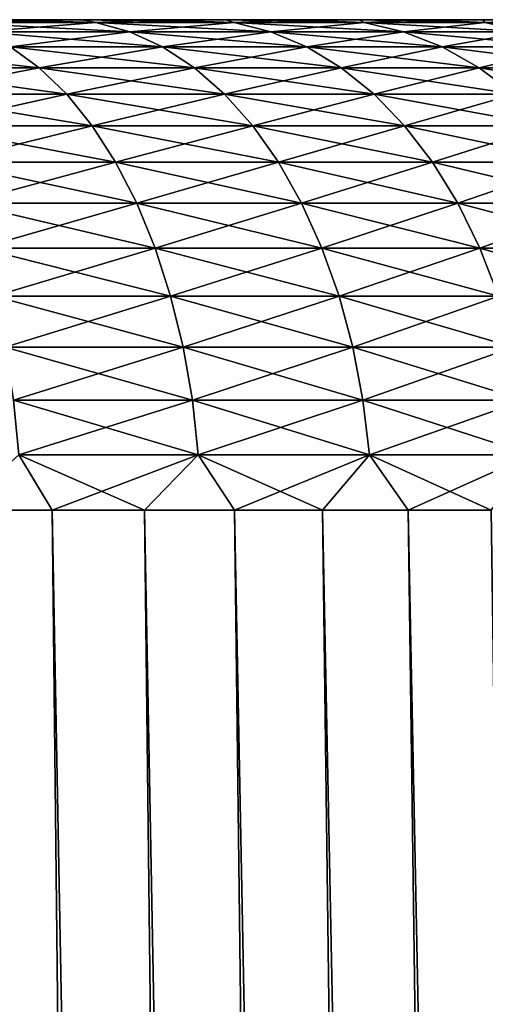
# Model space of a CAD drawing. Header units: millimetres. Extents: x -298 to 740, y 1361 to 2368.
# Tile 438 of 656: x -171.96 to -171.036, y 1451.145 to 1453.1. Entities that reach past the tile are written whole.
import ezdxf

# ---------------------------------------------------------------- set-up
doc = ezdxf.new("R2010")
doc.units = ezdxf.units.MM
doc.header["$LTSCALE"] = 33.374815
for name, color, linetype in [('166', 7, 'CONTINUOUS'), ('174', 7, 'CONTINUOUS'), ('175', 7, 'CONTINUOUS'), ('176', 7, 'CONTINUOUS'), ('177', 7, 'CONTINUOUS')]:
    doc.layers.add(name, color=color, linetype=linetype)

msp = doc.modelspace()

# ---------------------------------------------------------------- linework, layer by layer
at = {"layer": '166', "color": 7, "linetype": 'CONTINUOUS'}
for points in [[(-171.836, 1453.1, -3.9293), (-171.9851, 1453.1, -4.0437), (-173.3398, 1453.1, -3.9346), (-171.836, 1453.1, -3.9293)], [(-173.0361, 1453.1, -3.7946), (-171.836, 1453.1, -3.9293), (-173.3398, 1453.1, -3.9346), (-173.0361, 1453.1, -3.7946)], [(-171.836, 1453.1, 3.9293), (-171.6913, 1453.1, 3.8094), (-173.3398, 1453.1, 3.9346), (-171.836, 1453.1, 3.9293)], [(-173.3398, 1453.1, 3.9346), (-171.6913, 1453.1, 3.8094), (-173.0361, 1453.1, 3.7946), (-173.3398, 1453.1, 3.9346)], [(-171.9851, 1453.1, 4.0437), (-171.836, 1453.1, 3.9293), (-173.3398, 1453.1, 3.9346), (-171.9851, 1453.1, 4.0437)], [(-171.6913, 1453.1, -3.8094), (-171.836, 1453.1, -3.9293), (-173.0361, 1453.1, -3.7946), (-171.6913, 1453.1, -3.8094)], [(-171.5511, 1453.1, -3.6842), (-171.6913, 1453.1, -3.8094), (-173.0361, 1453.1, -3.7946), (-171.5511, 1453.1, -3.6842)], [(-172.7443, 1453.1, -3.6312), (-171.5511, 1453.1, -3.6842), (-173.0361, 1453.1, -3.7946), (-172.7443, 1453.1, -3.6312)], [(-171.6913, 1453.1, 3.8094), (-171.5511, 1453.1, 3.6842), (-173.0361, 1453.1, 3.7946), (-171.6913, 1453.1, 3.8094)], [(-173.0361, 1453.1, 3.7946), (-171.5511, 1453.1, 3.6842), (-172.7443, 1453.1, 3.6312), (-173.0361, 1453.1, 3.7946)], [(-171.4157, 1453.1, -3.5538), (-171.5511, 1453.1, -3.6842), (-172.7443, 1453.1, -3.6312), (-171.4157, 1453.1, -3.5538)], [(-172.4663, 1453.1, -3.4454), (-171.4157, 1453.1, -3.5538), (-172.7443, 1453.1, -3.6312), (-172.4663, 1453.1, -3.4454)], [(-171.5511, 1453.1, 3.6842), (-171.4157, 1453.1, 3.5538), (-172.7443, 1453.1, 3.6312), (-171.5511, 1453.1, 3.6842)], [(-172.7443, 1453.1, 3.6312), (-171.4157, 1453.1, 3.5538), (-172.4663, 1453.1, 3.4454), (-172.7443, 1453.1, 3.6312)], [(-171.2854, 1453.1, -3.4184), (-171.4157, 1453.1, -3.5538), (-172.4663, 1453.1, -3.4454), (-171.2854, 1453.1, -3.4184)], [(-172.2037, 1453.1, -3.2384), (-171.2854, 1453.1, -3.4184), (-172.4663, 1453.1, -3.4454), (-172.2037, 1453.1, -3.2384)], [(-171.2854, 1453.1, 3.4184), (-171.1601, 1453.1, 3.2783), (-172.4663, 1453.1, 3.4454), (-171.2854, 1453.1, 3.4184)], [(-172.4663, 1453.1, 3.4454), (-171.1601, 1453.1, 3.2783), (-172.2037, 1453.1, 3.2384), (-172.4663, 1453.1, 3.4454)], [(-171.4157, 1453.1, 3.5538), (-171.2854, 1453.1, 3.4184), (-172.4663, 1453.1, 3.4454), (-171.4157, 1453.1, 3.5538)], [(-171.1601, 1453.1, -3.2783), (-171.2854, 1453.1, -3.4184), (-172.2037, 1453.1, -3.2384), (-171.1601, 1453.1, -3.2783)], [(-171.0402, 1453.1, -3.1335), (-171.1601, 1453.1, -3.2783), (-172.2037, 1453.1, -3.2384), (-171.0402, 1453.1, -3.1335)], [(-171.9581, 1453.1, -3.0114), (-171.0402, 1453.1, -3.1335), (-172.2037, 1453.1, -3.2384), (-171.9581, 1453.1, -3.0114)], [(-171.1601, 1453.1, 3.2783), (-171.0402, 1453.1, 3.1335), (-172.2037, 1453.1, 3.2384), (-171.1601, 1453.1, 3.2783)], [(-172.2037, 1453.1, 3.2384), (-171.0402, 1453.1, 3.1335), (-171.9581, 1453.1, 3.0114), (-172.2037, 1453.1, 3.2384)], [(-170.9258, 1453.1, -2.9844), (-171.0402, 1453.1, -3.1335), (-171.9581, 1453.1, -3.0114), (-170.9258, 1453.1, -2.9844)], [(-171.7311, 1453.1, -2.7658), (-170.9258, 1453.1, -2.9844), (-171.9581, 1453.1, -3.0114), (-171.7311, 1453.1, -2.7658)], [(-170.9258, 1453.1, 2.9844), (-170.817, 1453.1, 2.8311), (-171.9581, 1453.1, 3.0114), (-170.9258, 1453.1, 2.9844)], [(-171.9581, 1453.1, 3.0114), (-170.817, 1453.1, 2.8311), (-171.7311, 1453.1, 2.7658), (-171.9581, 1453.1, 3.0114)], [(-171.0402, 1453.1, 3.1335), (-170.9258, 1453.1, 2.9844), (-171.9581, 1453.1, 3.0114), (-171.0402, 1453.1, 3.1335)], [(-170.817, 1453.1, -2.8311), (-170.9258, 1453.1, -2.9844), (-171.7311, 1453.1, -2.7658), (-170.817, 1453.1, -2.8311)], [(-170.7141, 1453.1, -2.6739), (-170.817, 1453.1, -2.8311), (-171.7311, 1453.1, -2.7658), (-170.7141, 1453.1, -2.6739)], [(-171.5241, 1453.1, -2.5032), (-170.7141, 1453.1, -2.6739), (-171.7311, 1453.1, -2.7658), (-171.5241, 1453.1, -2.5032)], [(-170.7141, 1453.1, 2.6739), (-170.6171, 1453.1, 2.5128), (-171.7311, 1453.1, 2.7658), (-170.7141, 1453.1, 2.6739)], [(-171.7311, 1453.1, 2.7658), (-170.6171, 1453.1, 2.5128), (-171.5241, 1453.1, 2.5032), (-171.7311, 1453.1, 2.7658)], [(-170.817, 1453.1, 2.8311), (-170.7141, 1453.1, 2.6739), (-171.7311, 1453.1, 2.7658), (-170.817, 1453.1, 2.8311)], [(-170.6171, 1453.1, -2.5128), (-170.7141, 1453.1, -2.6739), (-171.5241, 1453.1, -2.5032), (-170.6171, 1453.1, -2.5128)], [(-170.5261, 1453.1, -2.3483), (-170.6171, 1453.1, -2.5128), (-171.5241, 1453.1, -2.5032), (-170.5261, 1453.1, -2.3483)], [(-171.3383, 1453.1, -2.2251), (-170.5261, 1453.1, -2.3483), (-171.5241, 1453.1, -2.5032), (-171.3383, 1453.1, -2.2251)], [(-170.6171, 1453.1, 2.5128), (-170.5261, 1453.1, 2.3483), (-171.5241, 1453.1, 2.5032), (-170.6171, 1453.1, 2.5128)], [(-171.5241, 1453.1, 2.5032), (-170.5261, 1453.1, 2.3483), (-171.3383, 1453.1, 2.2251), (-171.5241, 1453.1, 2.5032)], [(-170.4414, 1453.1, -2.1806), (-170.5261, 1453.1, -2.3483), (-171.3383, 1453.1, -2.2251), (-170.4414, 1453.1, -2.1806)], [(-171.1749, 1453.1, -1.9334), (-170.4414, 1453.1, -2.1806), (-171.3383, 1453.1, -2.2251), (-171.1749, 1453.1, -1.9334)], [(-170.4414, 1453.1, 2.1806), (-170.3631, 1453.1, 2.0097), (-171.3383, 1453.1, 2.2251), (-170.4414, 1453.1, 2.1806)], [(-171.3383, 1453.1, 2.2251), (-170.3631, 1453.1, 2.0097), (-171.1749, 1453.1, 1.9334), (-171.3383, 1453.1, 2.2251)], [(-170.5261, 1453.1, 2.3483), (-170.4414, 1453.1, 2.1806), (-171.3383, 1453.1, 2.2251), (-170.5261, 1453.1, 2.3483)], [(-170.3631, 1453.1, -2.0097), (-170.4414, 1453.1, -2.1806), (-171.1749, 1453.1, -1.9334), (-170.3631, 1453.1, -2.0097)], [(-170.2911, 1453.1, -1.8361), (-170.3631, 1453.1, -2.0097), (-171.1749, 1453.1, -1.9334), (-170.2911, 1453.1, -1.8361)], [(-171.0349, 1453.1, -1.6297), (-170.2911, 1453.1, -1.8361), (-171.1749, 1453.1, -1.9334), (-171.0349, 1453.1, -1.6297)], [(-170.2911, 1453.1, 1.8361), (-170.2258, 1453.1, 1.6598), (-171.1749, 1453.1, 1.9334), (-170.2911, 1453.1, 1.8361)], [(-171.1749, 1453.1, 1.9334), (-170.2258, 1453.1, 1.6598), (-171.0349, 1453.1, 1.6297), (-171.1749, 1453.1, 1.9334)], [(-170.3631, 1453.1, 2.0097), (-170.2911, 1453.1, 1.8361), (-171.1749, 1453.1, 1.9334), (-170.3631, 1453.1, 2.0097)]]:
    msp.add_3dface(points, dxfattribs=at)
at = {"layer": '174', "color": 7, "linetype": 'CONTINUOUS'}
for points in [[(-172.2725, 1452.1262, -5.3882), (-172.0819, 1452.1262, -5.2885), (-171.8152, 1425.6411, -5.9326), (-172.2725, 1452.1262, -5.3882)], [(-172.0242, 1425.6411, -6.039), (-172.2725, 1452.1262, -5.3882), (-171.8152, 1425.6411, -5.9326), (-172.0242, 1425.6411, -6.039)], [(-172.0819, 1452.1262, -5.2885), (-171.895, 1452.1262, -5.182), (-171.6101, 1425.6411, -5.8189), (-172.0819, 1452.1262, -5.2885)], [(-171.8152, 1425.6411, -5.9326), (-172.0819, 1452.1262, -5.2885), (-171.6101, 1425.6411, -5.8189), (-171.8152, 1425.6411, -5.9326)], [(-171.895, 1452.1262, -5.182), (-171.712, 1452.1262, -5.069), (-171.4091, 1425.6411, -5.6981), (-171.895, 1452.1262, -5.182)], [(-171.6101, 1425.6411, -5.8189), (-171.895, 1452.1262, -5.182), (-171.4091, 1425.6411, -5.6981), (-171.6101, 1425.6411, -5.8189)], [(-171.712, 1452.1262, -5.069), (-171.5331, 1452.1262, -4.9495), (-171.2124, 1425.6411, -5.5703), (-171.712, 1452.1262, -5.069)], [(-171.4091, 1425.6411, -5.6981), (-171.712, 1452.1262, -5.069), (-171.2124, 1425.6411, -5.5703), (-171.4091, 1425.6411, -5.6981)], [(-171.5331, 1452.1262, -4.9495), (-171.3587, 1452.1262, -4.8237), (-171.0203, 1425.6411, -5.4358), (-171.5331, 1452.1262, -4.9495)], [(-171.2124, 1425.6411, -5.5703), (-171.5331, 1452.1262, -4.9495), (-171.0203, 1425.6411, -5.4358), (-171.2124, 1425.6411, -5.5703)], [(-171.3587, 1452.1262, -4.8237), (-171.1888, 1452.1262, -4.6917), (-170.833, 1425.6411, -5.2947), (-171.3587, 1452.1262, -4.8237)], [(-171.0203, 1425.6411, -5.4358), (-171.3587, 1452.1262, -4.8237), (-170.833, 1425.6411, -5.2947), (-171.0203, 1425.6411, -5.4358)], [(-171.1888, 1452.1262, -4.6917), (-171.0237, 1452.1262, -4.5538), (-170.6507, 1425.6411, -5.1471), (-171.1888, 1452.1262, -4.6917)], [(-170.833, 1425.6411, -5.2947), (-171.1888, 1452.1262, -4.6917), (-170.6507, 1425.6411, -5.1471), (-170.833, 1425.6411, -5.2947)]]:
    msp.add_3dface(points, dxfattribs=at)
at = {"layer": '175', "color": 7, "linetype": 'CONTINUOUS'}
for points in [[(-172.0819, 1452.1262, 5.2885), (-172.2725, 1452.1262, 5.3882), (-171.8152, 1425.6411, 5.9326), (-172.0819, 1452.1262, 5.2885)], [(-171.8152, 1425.6411, 5.9326), (-172.2725, 1452.1262, 5.3882), (-172.0242, 1425.6411, 6.039), (-171.8152, 1425.6411, 5.9326)], [(-171.895, 1452.1262, 5.182), (-172.0819, 1452.1262, 5.2885), (-171.6101, 1425.6411, 5.8189), (-171.895, 1452.1262, 5.182)], [(-171.6101, 1425.6411, 5.8189), (-172.0819, 1452.1262, 5.2885), (-171.8152, 1425.6411, 5.9326), (-171.6101, 1425.6411, 5.8189)], [(-171.712, 1452.1262, 5.069), (-171.895, 1452.1262, 5.182), (-171.4091, 1425.6411, 5.6981), (-171.712, 1452.1262, 5.069)], [(-171.4091, 1425.6411, 5.6981), (-171.895, 1452.1262, 5.182), (-171.6101, 1425.6411, 5.8189), (-171.4091, 1425.6411, 5.6981)], [(-171.5331, 1452.1262, 4.9495), (-171.712, 1452.1262, 5.069), (-171.2124, 1425.6411, 5.5703), (-171.5331, 1452.1262, 4.9495)], [(-171.2124, 1425.6411, 5.5703), (-171.712, 1452.1262, 5.069), (-171.4091, 1425.6411, 5.6981), (-171.2124, 1425.6411, 5.5703)], [(-171.3587, 1452.1262, 4.8237), (-171.5331, 1452.1262, 4.9495), (-171.0203, 1425.6411, 5.4358), (-171.3587, 1452.1262, 4.8237)], [(-171.0203, 1425.6411, 5.4358), (-171.5331, 1452.1262, 4.9495), (-171.2124, 1425.6411, 5.5703), (-171.0203, 1425.6411, 5.4358)], [(-171.1888, 1452.1262, 4.6917), (-171.3587, 1452.1262, 4.8237), (-170.833, 1425.6411, 5.2947), (-171.1888, 1452.1262, 4.6917)], [(-170.833, 1425.6411, 5.2947), (-171.3587, 1452.1262, 4.8237), (-171.0203, 1425.6411, 5.4358), (-170.833, 1425.6411, 5.2947)], [(-171.0237, 1452.1262, 4.5538), (-171.1888, 1452.1262, 4.6917), (-170.6507, 1425.6411, 5.1471), (-171.0237, 1452.1262, 4.5538)], [(-170.6507, 1425.6411, 5.1471), (-171.1888, 1452.1262, 4.6917), (-170.833, 1425.6411, 5.2947), (-170.6507, 1425.6411, 5.1471)]]:
    msp.add_3dface(points, dxfattribs=at)
at = {"layer": '176', "color": 7, "linetype": 'CONTINUOUS'}
for points in [[(-172.0984, 1453.0941, -4.2568), (-171.9851, 1453.1, -4.0437), (-171.8084, 1453.0941, -4.0461), (-172.0984, 1453.0941, -4.2568)], [(-172.0984, 1453.0941, -4.2568), (-171.8084, 1453.0941, -4.0461), (-172.0375, 1453.076, -4.3471), (-172.0984, 1453.0941, -4.2568)], [(-172.0375, 1453.076, -4.3471), (-171.8084, 1453.0941, -4.0461), (-171.7414, 1453.076, -4.132), (-172.0375, 1453.076, -4.3471)], [(-171.9851, 1453.1, -4.0437), (-171.836, 1453.1, -3.9293), (-171.8084, 1453.0941, -4.0461), (-171.9851, 1453.1, -4.0437)], [(-171.836, 1453.1, -3.9293), (-171.6913, 1453.1, -3.8094), (-171.8084, 1453.0941, -4.0461), (-171.836, 1453.1, -3.9293)], [(-171.8084, 1453.0941, -4.0461), (-171.6913, 1453.1, -3.8094), (-171.5339, 1453.0941, -3.8158), (-171.8084, 1453.0941, -4.0461)], [(-171.8084, 1453.0941, -4.0461), (-171.5339, 1453.0941, -3.8158), (-171.7414, 1453.076, -4.132), (-171.8084, 1453.0941, -4.0461)], [(-171.7414, 1453.076, -4.132), (-171.5339, 1453.0941, -3.8158), (-171.461, 1453.076, -3.8967), (-171.7414, 1453.076, -4.132)], [(-171.6913, 1453.1, -3.8094), (-171.5511, 1453.1, -3.6842), (-171.5339, 1453.0941, -3.8158), (-171.6913, 1453.1, -3.8094)], [(-171.5511, 1453.1, -3.6842), (-171.4157, 1453.1, -3.5538), (-171.5339, 1453.0941, -3.8158), (-171.5511, 1453.1, -3.6842)], [(-171.5339, 1453.0941, -3.8158), (-171.4157, 1453.1, -3.5538), (-171.2761, 1453.0941, -3.5668), (-171.5339, 1453.0941, -3.8158)], [(-171.5339, 1453.0941, -3.8158), (-171.2761, 1453.0941, -3.5668), (-171.461, 1453.076, -3.8967), (-171.5339, 1453.0941, -3.8158)], [(-171.461, 1453.076, -3.8967), (-171.2761, 1453.0941, -3.5668), (-171.1977, 1453.076, -3.6425), (-171.461, 1453.076, -3.8967)], [(-171.4157, 1453.1, -3.5538), (-171.2854, 1453.1, -3.4184), (-171.2761, 1453.0941, -3.5668), (-171.4157, 1453.1, -3.5538)], [(-171.2854, 1453.1, -3.4184), (-171.1601, 1453.1, -3.2783), (-171.2761, 1453.0941, -3.5668), (-171.2854, 1453.1, -3.4184)], [(-171.2761, 1453.0941, -3.5668), (-171.1601, 1453.1, -3.2783), (-171.0362, 1453.0941, -3.3005), (-171.2761, 1453.0941, -3.5668)], [(-171.2761, 1453.0941, -3.5668), (-171.0362, 1453.0941, -3.3005), (-171.1977, 1453.076, -3.6425), (-171.2761, 1453.0941, -3.5668)], [(-171.1977, 1453.076, -3.6425), (-171.0362, 1453.0941, -3.3005), (-170.9528, 1453.076, -3.3705), (-171.1977, 1453.076, -3.6425)], [(-171.1601, 1453.1, -3.2783), (-171.0402, 1453.1, -3.1335), (-171.0362, 1453.0941, -3.3005), (-171.1601, 1453.1, -3.2783)], [(-171.0402, 1453.1, -3.1335), (-170.9258, 1453.1, -2.9844), (-171.0362, 1453.0941, -3.3005), (-171.0402, 1453.1, -3.1335)], [(-171.0362, 1453.0941, -3.3005), (-170.9258, 1453.1, -2.9844), (-170.8156, 1453.0941, -3.0181), (-171.0362, 1453.0941, -3.3005)], [(-171.0362, 1453.0941, -3.3005), (-170.8156, 1453.0941, -3.0181), (-170.9528, 1453.076, -3.3705), (-171.0362, 1453.0941, -3.3005)], [(-172.0375, 1453.076, -4.3471), (-171.7414, 1453.076, -4.132), (-171.978, 1453.0461, -4.4352), (-172.0375, 1453.076, -4.3471)], [(-171.978, 1453.0461, -4.4352), (-171.7414, 1453.076, -4.132), (-171.676, 1453.0461, -4.2157), (-171.978, 1453.0461, -4.4352)], [(-171.7414, 1453.076, -4.132), (-171.461, 1453.076, -3.8967), (-171.676, 1453.0461, -4.2157), (-171.7414, 1453.076, -4.132)], [(-171.676, 1453.0461, -4.2157), (-171.461, 1453.076, -3.8967), (-171.3899, 1453.0461, -3.9757), (-171.676, 1453.0461, -4.2157)], [(-171.461, 1453.076, -3.8967), (-171.1977, 1453.076, -3.6425), (-171.3899, 1453.0461, -3.9757), (-171.461, 1453.076, -3.8967)], [(-171.3899, 1453.0461, -3.9757), (-171.1977, 1453.076, -3.6425), (-171.1213, 1453.0461, -3.7163), (-171.3899, 1453.0461, -3.9757)], [(-171.1977, 1453.076, -3.6425), (-170.9528, 1453.076, -3.3705), (-171.1213, 1453.0461, -3.7163), (-171.1977, 1453.076, -3.6425)], [(-171.1213, 1453.0461, -3.7163), (-170.9528, 1453.076, -3.3705), (-170.8714, 1453.0461, -3.4388), (-171.1213, 1453.0461, -3.7163)], [(-172.2436, 1453.0046, -4.7216), (-171.978, 1453.0461, -4.4352), (-171.9208, 1453.0046, -4.52), (-172.2436, 1453.0046, -4.7216)], [(-171.978, 1453.0461, -4.4352), (-171.676, 1453.0461, -4.2157), (-171.9208, 1453.0046, -4.52), (-171.978, 1453.0461, -4.4352)], [(-171.9208, 1453.0046, -4.52), (-171.676, 1453.0461, -4.2157), (-171.613, 1453.0046, -4.2963), (-171.9208, 1453.0046, -4.52)], [(-171.676, 1453.0461, -4.2157), (-171.3899, 1453.0461, -3.9757), (-171.613, 1453.0046, -4.2963), (-171.676, 1453.0461, -4.2157)], [(-171.613, 1453.0046, -4.2963), (-171.3899, 1453.0461, -3.9757), (-171.3215, 1453.0046, -4.0517), (-171.613, 1453.0046, -4.2963)], [(-171.3899, 1453.0461, -3.9757), (-171.1213, 1453.0461, -3.7163), (-171.3215, 1453.0046, -4.0517), (-171.3899, 1453.0461, -3.9757)], [(-171.3215, 1453.0046, -4.0517), (-171.1213, 1453.0461, -3.7163), (-171.0477, 1453.0046, -3.7873), (-171.3215, 1453.0046, -4.0517)], [(-171.1213, 1453.0461, -3.7163), (-170.8714, 1453.0461, -3.4388), (-171.0477, 1453.0046, -3.7873), (-171.1213, 1453.0461, -3.7163)], [(-171.0477, 1453.0046, -3.7873), (-170.8714, 1453.0461, -3.4388), (-170.7931, 1453.0046, -3.5045), (-171.0477, 1453.0046, -3.7873)], [(-172.2436, 1453.0046, -4.7216), (-171.9208, 1453.0046, -4.52), (-172.195, 1452.9521, -4.8057), (-172.2436, 1453.0046, -4.7216)], [(-172.195, 1452.9521, -4.8057), (-171.9208, 1453.0046, -4.52), (-171.8665, 1452.9521, -4.6005), (-172.195, 1452.9521, -4.8057)], [(-171.9208, 1453.0046, -4.52), (-171.613, 1453.0046, -4.2963), (-171.8665, 1452.9521, -4.6005), (-171.9208, 1453.0046, -4.52)], [(-171.8665, 1452.9521, -4.6005), (-171.613, 1453.0046, -4.2963), (-171.5532, 1452.9521, -4.3728), (-171.8665, 1452.9521, -4.6005)], [(-171.613, 1453.0046, -4.2963), (-171.3215, 1453.0046, -4.0517), (-171.5532, 1452.9521, -4.3728), (-171.613, 1453.0046, -4.2963)], [(-171.5532, 1452.9521, -4.3728), (-171.3215, 1453.0046, -4.0517), (-171.2565, 1452.9521, -4.1238), (-171.5532, 1452.9521, -4.3728)], [(-171.3215, 1453.0046, -4.0517), (-171.0477, 1453.0046, -3.7873), (-171.2565, 1452.9521, -4.1238), (-171.3215, 1453.0046, -4.0517)], [(-171.2565, 1452.9521, -4.1238), (-171.0477, 1453.0046, -3.7873), (-170.9779, 1452.9521, -3.8548), (-171.2565, 1452.9521, -4.1238)], [(-171.0477, 1453.0046, -3.7873), (-170.7931, 1453.0046, -3.5045), (-170.9779, 1452.9521, -3.8548), (-171.0477, 1453.0046, -3.7873)], [(-172.195, 1452.9521, -4.8057), (-171.8665, 1452.9521, -4.6005), (-172.1497, 1452.8893, -4.8843), (-172.195, 1452.9521, -4.8057)], [(-172.1497, 1452.8893, -4.8843), (-171.8665, 1452.9521, -4.6005), (-171.8158, 1452.8893, -4.6757), (-172.1497, 1452.8893, -4.8843)], [(-171.8665, 1452.9521, -4.6005), (-171.5532, 1452.9521, -4.3728), (-171.8158, 1452.8893, -4.6757), (-171.8665, 1452.9521, -4.6005)], [(-171.8158, 1452.8893, -4.6757), (-171.5532, 1452.9521, -4.3728), (-171.4973, 1452.8893, -4.4443), (-171.8158, 1452.8893, -4.6757)], [(-171.5532, 1452.9521, -4.3728), (-171.2565, 1452.9521, -4.1238), (-171.4973, 1452.8893, -4.4443), (-171.5532, 1452.9521, -4.3728)], [(-171.4973, 1452.8893, -4.4443), (-171.2565, 1452.9521, -4.1238), (-171.1958, 1452.8893, -4.1913), (-171.4973, 1452.8893, -4.4443)], [(-171.2565, 1452.9521, -4.1238), (-170.9779, 1452.9521, -3.8548), (-171.1958, 1452.8893, -4.1913), (-171.2565, 1452.9521, -4.1238)], [(-171.1958, 1452.8893, -4.1913), (-170.9779, 1452.9521, -3.8548), (-170.9126, 1452.8893, -3.9178), (-171.1958, 1452.8893, -4.1913)], [(-172.1497, 1452.8893, -4.8843), (-171.8158, 1452.8893, -4.6757), (-172.108, 1452.8168, -4.9564), (-172.1497, 1452.8893, -4.8843)], [(-172.108, 1452.8168, -4.9564), (-171.8158, 1452.8893, -4.6757), (-171.7693, 1452.8168, -4.7447), (-172.108, 1452.8168, -4.9564)], [(-171.8158, 1452.8893, -4.6757), (-171.4973, 1452.8893, -4.4443), (-171.7693, 1452.8168, -4.7447), (-171.8158, 1452.8893, -4.6757)], [(-171.7693, 1452.8168, -4.7447), (-171.4973, 1452.8893, -4.4443), (-171.4461, 1452.8168, -4.5099), (-171.7693, 1452.8168, -4.7447)], [(-171.4973, 1452.8893, -4.4443), (-171.1958, 1452.8893, -4.1913), (-171.4461, 1452.8168, -4.5099), (-171.4973, 1452.8893, -4.4443)], [(-171.4461, 1452.8168, -4.5099), (-171.1958, 1452.8893, -4.1913), (-171.1401, 1452.8168, -4.2531), (-171.4461, 1452.8168, -4.5099)], [(-171.1958, 1452.8893, -4.1913), (-170.9126, 1452.8893, -3.9178), (-171.1401, 1452.8168, -4.2531), (-171.1958, 1452.8893, -4.1913)], [(-171.1401, 1452.8168, -4.2531), (-170.9126, 1452.8893, -3.9178), (-170.8527, 1452.8168, -3.9756), (-171.1401, 1452.8168, -4.2531)], [(-172.108, 1452.8168, -4.9564), (-171.7693, 1452.8168, -4.7447), (-172.0707, 1452.7355, -5.0211), (-172.108, 1452.8168, -4.9564)], [(-172.0707, 1452.7355, -5.0211), (-171.7693, 1452.8168, -4.7447), (-171.7275, 1452.7355, -4.8067), (-172.0707, 1452.7355, -5.0211)], [(-171.7693, 1452.8168, -4.7447), (-171.4461, 1452.8168, -4.5099), (-171.7275, 1452.7355, -4.8067), (-171.7693, 1452.8168, -4.7447)], [(-171.7275, 1452.7355, -4.8067), (-171.4461, 1452.8168, -4.5099), (-171.4001, 1452.7355, -4.5688), (-171.7275, 1452.7355, -4.8067)], [(-171.4461, 1452.8168, -4.5099), (-171.1401, 1452.8168, -4.2531), (-171.4001, 1452.7355, -4.5688), (-171.4461, 1452.8168, -4.5099)], [(-171.4001, 1452.7355, -4.5688), (-171.1401, 1452.8168, -4.2531), (-171.09, 1452.7355, -4.3087), (-171.4001, 1452.7355, -4.5688)], [(-171.1401, 1452.8168, -4.2531), (-170.8527, 1452.8168, -3.9756), (-171.09, 1452.7355, -4.3087), (-171.1401, 1452.8168, -4.2531)], [(-171.09, 1452.7355, -4.3087), (-170.8527, 1452.8168, -3.9756), (-170.7989, 1452.7355, -4.0276), (-171.09, 1452.7355, -4.3087)], [(-172.0707, 1452.7355, -5.0211), (-171.7275, 1452.7355, -4.8067), (-172.038, 1452.6466, -5.0777), (-172.0707, 1452.7355, -5.0211)], [(-172.038, 1452.6466, -5.0777), (-171.7275, 1452.7355, -4.8067), (-171.6909, 1452.6466, -4.8609), (-172.038, 1452.6466, -5.0777)], [(-171.7275, 1452.7355, -4.8067), (-171.4001, 1452.7355, -4.5688), (-171.6909, 1452.6466, -4.8609), (-171.7275, 1452.7355, -4.8067)], [(-171.6909, 1452.6466, -4.8609), (-171.4001, 1452.7355, -4.5688), (-171.3598, 1452.6466, -4.6203), (-171.6909, 1452.6466, -4.8609)], [(-171.4001, 1452.7355, -4.5688), (-171.09, 1452.7355, -4.3087), (-171.3598, 1452.6466, -4.6203), (-171.4001, 1452.7355, -4.5688)], [(-171.3598, 1452.6466, -4.6203), (-171.09, 1452.7355, -4.3087), (-171.0463, 1452.6466, -4.3572), (-171.3598, 1452.6466, -4.6203)], [(-171.09, 1452.7355, -4.3087), (-170.7989, 1452.7355, -4.0276), (-171.0463, 1452.6466, -4.3572), (-171.09, 1452.7355, -4.3087)], [(-171.0463, 1452.6466, -4.3572), (-170.7989, 1452.7355, -4.0276), (-170.7519, 1452.6466, -4.073), (-171.0463, 1452.6466, -4.3572)], [(-172.038, 1452.6466, -5.0777), (-171.6909, 1452.6466, -4.8609), (-172.0104, 1452.551, -5.1255), (-172.038, 1452.6466, -5.0777)], [(-172.0104, 1452.551, -5.1255), (-171.6909, 1452.6466, -4.8609), (-171.6601, 1452.551, -4.9066), (-172.0104, 1452.551, -5.1255)], [(-171.6909, 1452.6466, -4.8609), (-171.3598, 1452.6466, -4.6203), (-171.6601, 1452.551, -4.9066), (-171.6909, 1452.6466, -4.8609)], [(-171.6601, 1452.551, -4.9066), (-171.3598, 1452.6466, -4.6203), (-171.3259, 1452.551, -4.6638), (-171.6601, 1452.551, -4.9066)], [(-171.3598, 1452.6466, -4.6203), (-171.0463, 1452.6466, -4.3572), (-171.3259, 1452.551, -4.6638), (-171.3598, 1452.6466, -4.6203)], [(-171.3259, 1452.551, -4.6638), (-171.0463, 1452.6466, -4.3572), (-171.0094, 1452.551, -4.3982), (-171.3259, 1452.551, -4.6638)], [(-171.0463, 1452.6466, -4.3572), (-170.7519, 1452.6466, -4.073), (-171.0094, 1452.551, -4.3982), (-171.0463, 1452.6466, -4.3572)], [(-172.0104, 1452.551, -5.1255), (-171.6601, 1452.551, -4.9066), (-171.9883, 1452.4498, -5.1638), (-172.0104, 1452.551, -5.1255)], [(-171.9883, 1452.4498, -5.1638), (-171.6601, 1452.551, -4.9066), (-171.6353, 1452.4498, -4.9433), (-171.9883, 1452.4498, -5.1638)], [(-171.6601, 1452.551, -4.9066), (-171.3259, 1452.551, -4.6638), (-171.6353, 1452.4498, -4.9433), (-171.6601, 1452.551, -4.9066)], [(-171.6353, 1452.4498, -4.9433), (-171.3259, 1452.551, -4.6638), (-171.2986, 1452.4498, -4.6986), (-171.6353, 1452.4498, -4.9433)], [(-171.3259, 1452.551, -4.6638), (-171.0094, 1452.551, -4.3982), (-171.2986, 1452.4498, -4.6986), (-171.3259, 1452.551, -4.6638)], [(-171.2986, 1452.4498, -4.6986), (-171.0094, 1452.551, -4.3982), (-170.9798, 1452.4498, -4.4311), (-171.2986, 1452.4498, -4.6986)], [(-171.9883, 1452.4498, -5.1638), (-171.6353, 1452.4498, -4.9433), (-171.9719, 1452.3444, -5.1923), (-171.9883, 1452.4498, -5.1638)], [(-171.9719, 1452.3444, -5.1923), (-171.6353, 1452.4498, -4.9433), (-171.617, 1452.3444, -4.9705), (-171.9719, 1452.3444, -5.1923)], [(-171.6353, 1452.4498, -4.9433), (-171.2986, 1452.4498, -4.6986), (-171.617, 1452.3444, -4.9705), (-171.6353, 1452.4498, -4.9433)], [(-171.617, 1452.3444, -4.9705), (-171.2986, 1452.4498, -4.6986), (-171.2784, 1452.3444, -4.7245), (-171.617, 1452.3444, -4.9705)], [(-171.2986, 1452.4498, -4.6986), (-170.9798, 1452.4498, -4.4311), (-171.2784, 1452.3444, -4.7245), (-171.2986, 1452.4498, -4.6986)], [(-171.2784, 1452.3444, -4.7245), (-170.9798, 1452.4498, -4.4311), (-170.9578, 1452.3444, -4.4555), (-171.2784, 1452.3444, -4.7245)], [(-171.9719, 1452.3444, -5.1923), (-171.617, 1452.3444, -4.9705), (-171.9613, 1452.2361, -5.2105), (-171.9719, 1452.3444, -5.1923)], [(-171.9613, 1452.2361, -5.2105), (-171.617, 1452.3444, -4.9705), (-171.6052, 1452.2361, -4.9879), (-171.9613, 1452.2361, -5.2105)], [(-171.617, 1452.3444, -4.9705), (-171.2784, 1452.3444, -4.7245), (-171.6052, 1452.2361, -4.9879), (-171.617, 1452.3444, -4.9705)], [(-171.6052, 1452.2361, -4.9879), (-171.2784, 1452.3444, -4.7245), (-171.2655, 1452.2361, -4.7411), (-171.6052, 1452.2361, -4.9879)], [(-171.2784, 1452.3444, -4.7245), (-170.9578, 1452.3444, -4.4555), (-171.2655, 1452.2361, -4.7411), (-171.2784, 1452.3444, -4.7245)], [(-171.2655, 1452.2361, -4.7411), (-170.9578, 1452.3444, -4.4555), (-170.9438, 1452.2361, -4.4712), (-171.2655, 1452.2361, -4.7411)], [(-171.895, 1452.1262, -5.182), (-172.0819, 1452.1262, -5.2885), (-171.9613, 1452.2361, -5.2105), (-171.895, 1452.1262, -5.182)], [(-171.895, 1452.1262, -5.182), (-171.9613, 1452.2361, -5.2105), (-171.6052, 1452.2361, -4.9879), (-171.895, 1452.1262, -5.182)], [(-171.712, 1452.1262, -5.069), (-171.895, 1452.1262, -5.182), (-171.6052, 1452.2361, -4.9879), (-171.712, 1452.1262, -5.069)], [(-171.5331, 1452.1262, -4.9495), (-171.712, 1452.1262, -5.069), (-171.6052, 1452.2361, -4.9879), (-171.5331, 1452.1262, -4.9495)], [(-171.5331, 1452.1262, -4.9495), (-171.6052, 1452.2361, -4.9879), (-171.2655, 1452.2361, -4.7411), (-171.5331, 1452.1262, -4.9495)], [(-171.3587, 1452.1262, -4.8237), (-171.5331, 1452.1262, -4.9495), (-171.2655, 1452.2361, -4.7411), (-171.3587, 1452.1262, -4.8237)], [(-171.1888, 1452.1262, -4.6917), (-171.3587, 1452.1262, -4.8237), (-171.2655, 1452.2361, -4.7411), (-171.1888, 1452.1262, -4.6917)], [(-171.1888, 1452.1262, -4.6917), (-171.2655, 1452.2361, -4.7411), (-170.9438, 1452.2361, -4.4712), (-171.1888, 1452.1262, -4.6917)], [(-171.0237, 1452.1262, -4.5538), (-171.1888, 1452.1262, -4.6917), (-170.9438, 1452.2361, -4.4712), (-171.0237, 1452.1262, -4.5538)]]:
    msp.add_3dface(points, dxfattribs=at)
at = {"layer": '177', "color": 7, "linetype": 'CONTINUOUS'}
for points in [[(-171.9851, 1453.1, 4.0437), (-172.1384, 1453.1, 4.1525), (-171.8084, 1453.0941, 4.0461), (-171.9851, 1453.1, 4.0437)], [(-171.8084, 1453.0941, 4.0461), (-172.1384, 1453.1, 4.1525), (-172.0984, 1453.0941, 4.2568), (-171.8084, 1453.0941, 4.0461)], [(-171.8084, 1453.0941, 4.0461), (-172.0984, 1453.0941, 4.2568), (-171.7414, 1453.076, 4.132), (-171.8084, 1453.0941, 4.0461)], [(-171.7414, 1453.076, 4.132), (-172.0984, 1453.0941, 4.2568), (-172.0375, 1453.076, 4.3471), (-171.7414, 1453.076, 4.132)], [(-171.836, 1453.1, 3.9293), (-171.9851, 1453.1, 4.0437), (-171.8084, 1453.0941, 4.0461), (-171.836, 1453.1, 3.9293)], [(-171.6913, 1453.1, 3.8094), (-171.836, 1453.1, 3.9293), (-171.5339, 1453.0941, 3.8158), (-171.6913, 1453.1, 3.8094)], [(-171.5339, 1453.0941, 3.8158), (-171.836, 1453.1, 3.9293), (-171.8084, 1453.0941, 4.0461), (-171.5339, 1453.0941, 3.8158)], [(-171.5339, 1453.0941, 3.8158), (-171.8084, 1453.0941, 4.0461), (-171.461, 1453.076, 3.8967), (-171.5339, 1453.0941, 3.8158)], [(-171.461, 1453.076, 3.8967), (-171.8084, 1453.0941, 4.0461), (-171.7414, 1453.076, 4.132), (-171.461, 1453.076, 3.8967)], [(-171.5511, 1453.1, 3.6842), (-171.6913, 1453.1, 3.8094), (-171.5339, 1453.0941, 3.8158), (-171.5511, 1453.1, 3.6842)], [(-171.4157, 1453.1, 3.5538), (-171.5511, 1453.1, 3.6842), (-171.2761, 1453.0941, 3.5668), (-171.4157, 1453.1, 3.5538)], [(-171.2761, 1453.0941, 3.5668), (-171.5511, 1453.1, 3.6842), (-171.5339, 1453.0941, 3.8158), (-171.2761, 1453.0941, 3.5668)], [(-171.2761, 1453.0941, 3.5668), (-171.5339, 1453.0941, 3.8158), (-171.1977, 1453.076, 3.6425), (-171.2761, 1453.0941, 3.5668)], [(-171.1977, 1453.076, 3.6425), (-171.5339, 1453.0941, 3.8158), (-171.461, 1453.076, 3.8967), (-171.1977, 1453.076, 3.6425)], [(-171.2854, 1453.1, 3.4184), (-171.4157, 1453.1, 3.5538), (-171.2761, 1453.0941, 3.5668), (-171.2854, 1453.1, 3.4184)], [(-171.1601, 1453.1, 3.2783), (-171.2854, 1453.1, 3.4184), (-171.0362, 1453.0941, 3.3005), (-171.1601, 1453.1, 3.2783)], [(-171.0362, 1453.0941, 3.3005), (-171.2854, 1453.1, 3.4184), (-171.2761, 1453.0941, 3.5668), (-171.0362, 1453.0941, 3.3005)], [(-171.0362, 1453.0941, 3.3005), (-171.2761, 1453.0941, 3.5668), (-170.9528, 1453.076, 3.3705), (-171.0362, 1453.0941, 3.3005)], [(-170.9528, 1453.076, 3.3705), (-171.2761, 1453.0941, 3.5668), (-171.1977, 1453.076, 3.6425), (-170.9528, 1453.076, 3.3705)], [(-171.0402, 1453.1, 3.1335), (-171.1601, 1453.1, 3.2783), (-171.0362, 1453.0941, 3.3005), (-171.0402, 1453.1, 3.1335)], [(-170.9258, 1453.1, 2.9844), (-171.0402, 1453.1, 3.1335), (-170.8156, 1453.0941, 3.0181), (-170.9258, 1453.1, 2.9844)], [(-170.8156, 1453.0941, 3.0181), (-171.0402, 1453.1, 3.1335), (-171.0362, 1453.0941, 3.3005), (-170.8156, 1453.0941, 3.0181)], [(-170.8156, 1453.0941, 3.0181), (-171.0362, 1453.0941, 3.3005), (-170.7275, 1453.076, 3.0821), (-170.8156, 1453.0941, 3.0181)], [(-170.7275, 1453.076, 3.0821), (-171.0362, 1453.0941, 3.3005), (-170.9528, 1453.076, 3.3705), (-170.7275, 1453.076, 3.0821)], [(-171.7414, 1453.076, 4.132), (-172.0375, 1453.076, 4.3471), (-171.676, 1453.0461, 4.2157), (-171.7414, 1453.076, 4.132)], [(-171.676, 1453.0461, 4.2157), (-172.0375, 1453.076, 4.3471), (-171.978, 1453.0461, 4.4352), (-171.676, 1453.0461, 4.2157)], [(-171.461, 1453.076, 3.8967), (-171.7414, 1453.076, 4.132), (-171.3899, 1453.0461, 3.9757), (-171.461, 1453.076, 3.8967)], [(-171.3899, 1453.0461, 3.9757), (-171.7414, 1453.076, 4.132), (-171.676, 1453.0461, 4.2157), (-171.3899, 1453.0461, 3.9757)], [(-171.1977, 1453.076, 3.6425), (-171.461, 1453.076, 3.8967), (-171.1213, 1453.0461, 3.7163), (-171.1977, 1453.076, 3.6425)], [(-171.1213, 1453.0461, 3.7163), (-171.461, 1453.076, 3.8967), (-171.3899, 1453.0461, 3.9757), (-171.1213, 1453.0461, 3.7163)], [(-170.9528, 1453.076, 3.3705), (-171.1977, 1453.076, 3.6425), (-170.8714, 1453.0461, 3.4388), (-170.9528, 1453.076, 3.3705)], [(-170.8714, 1453.0461, 3.4388), (-171.1977, 1453.076, 3.6425), (-171.1213, 1453.0461, 3.7163), (-170.8714, 1453.0461, 3.4388)], [(-171.978, 1453.0461, 4.4352), (-172.2947, 1453.0461, 4.633), (-171.9208, 1453.0046, 4.52), (-171.978, 1453.0461, 4.4352)], [(-171.9208, 1453.0046, 4.52), (-172.2947, 1453.0461, 4.633), (-172.2436, 1453.0046, 4.7216), (-171.9208, 1453.0046, 4.52)], [(-171.676, 1453.0461, 4.2157), (-171.978, 1453.0461, 4.4352), (-171.613, 1453.0046, 4.2963), (-171.676, 1453.0461, 4.2157)], [(-171.613, 1453.0046, 4.2963), (-171.978, 1453.0461, 4.4352), (-171.9208, 1453.0046, 4.52), (-171.613, 1453.0046, 4.2963)], [(-171.3899, 1453.0461, 3.9757), (-171.676, 1453.0461, 4.2157), (-171.3215, 1453.0046, 4.0517), (-171.3899, 1453.0461, 3.9757)], [(-171.3215, 1453.0046, 4.0517), (-171.676, 1453.0461, 4.2157), (-171.613, 1453.0046, 4.2963), (-171.3215, 1453.0046, 4.0517)], [(-171.1213, 1453.0461, 3.7163), (-171.3899, 1453.0461, 3.9757), (-171.0477, 1453.0046, 3.7873), (-171.1213, 1453.0461, 3.7163)], [(-171.0477, 1453.0046, 3.7873), (-171.3899, 1453.0461, 3.9757), (-171.3215, 1453.0046, 4.0517), (-171.0477, 1453.0046, 3.7873)], [(-170.8714, 1453.0461, 3.4388), (-171.1213, 1453.0461, 3.7163), (-170.7931, 1453.0046, 3.5045), (-170.8714, 1453.0461, 3.4388)], [(-170.7931, 1453.0046, 3.5045), (-171.1213, 1453.0461, 3.7163), (-171.0477, 1453.0046, 3.7873), (-170.7931, 1453.0046, 3.5045)], [(-171.9208, 1453.0046, 4.52), (-172.2436, 1453.0046, 4.7216), (-171.8665, 1452.9521, 4.6005), (-171.9208, 1453.0046, 4.52)], [(-171.8665, 1452.9521, 4.6005), (-172.2436, 1453.0046, 4.7216), (-172.195, 1452.9521, 4.8057), (-171.8665, 1452.9521, 4.6005)], [(-171.613, 1453.0046, 4.2963), (-171.9208, 1453.0046, 4.52), (-171.5532, 1452.9521, 4.3728), (-171.613, 1453.0046, 4.2963)], [(-171.5532, 1452.9521, 4.3728), (-171.9208, 1453.0046, 4.52), (-171.8665, 1452.9521, 4.6005), (-171.5532, 1452.9521, 4.3728)], [(-171.3215, 1453.0046, 4.0517), (-171.613, 1453.0046, 4.2963), (-171.2565, 1452.9521, 4.1238), (-171.3215, 1453.0046, 4.0517)], [(-171.2565, 1452.9521, 4.1238), (-171.613, 1453.0046, 4.2963), (-171.5532, 1452.9521, 4.3728), (-171.2565, 1452.9521, 4.1238)], [(-171.0477, 1453.0046, 3.7873), (-171.3215, 1453.0046, 4.0517), (-170.9779, 1452.9521, 3.8548), (-171.0477, 1453.0046, 3.7873)], [(-170.9779, 1452.9521, 3.8548), (-171.3215, 1453.0046, 4.0517), (-171.2565, 1452.9521, 4.1238), (-170.9779, 1452.9521, 3.8548)], [(-170.7931, 1453.0046, 3.5045), (-171.0477, 1453.0046, 3.7873), (-170.7187, 1452.9521, 3.5669), (-170.7931, 1453.0046, 3.5045)], [(-170.7187, 1452.9521, 3.5669), (-171.0477, 1453.0046, 3.7873), (-170.9779, 1452.9521, 3.8548), (-170.7187, 1452.9521, 3.5669)], [(-171.8665, 1452.9521, 4.6005), (-172.195, 1452.9521, 4.8057), (-171.8158, 1452.8893, 4.6757), (-171.8665, 1452.9521, 4.6005)], [(-171.8158, 1452.8893, 4.6757), (-172.195, 1452.9521, 4.8057), (-172.1497, 1452.8893, 4.8843), (-171.8158, 1452.8893, 4.6757)], [(-171.5532, 1452.9521, 4.3728), (-171.8665, 1452.9521, 4.6005), (-171.4973, 1452.8893, 4.4443), (-171.5532, 1452.9521, 4.3728)], [(-171.4973, 1452.8893, 4.4443), (-171.8665, 1452.9521, 4.6005), (-171.8158, 1452.8893, 4.6757), (-171.4973, 1452.8893, 4.4443)], [(-171.2565, 1452.9521, 4.1238), (-171.5532, 1452.9521, 4.3728), (-171.1958, 1452.8893, 4.1913), (-171.2565, 1452.9521, 4.1238)], [(-171.1958, 1452.8893, 4.1913), (-171.5532, 1452.9521, 4.3728), (-171.4973, 1452.8893, 4.4443), (-171.1958, 1452.8893, 4.1913)], [(-170.9779, 1452.9521, 3.8548), (-171.2565, 1452.9521, 4.1238), (-170.9126, 1452.8893, 3.9178), (-170.9779, 1452.9521, 3.8548)], [(-170.9126, 1452.8893, 3.9178), (-171.2565, 1452.9521, 4.1238), (-171.1958, 1452.8893, 4.1913), (-170.9126, 1452.8893, 3.9178)], [(-171.8158, 1452.8893, 4.6757), (-172.1497, 1452.8893, 4.8843), (-171.7693, 1452.8168, 4.7447), (-171.8158, 1452.8893, 4.6757)], [(-171.7693, 1452.8168, 4.7447), (-172.1497, 1452.8893, 4.8843), (-172.108, 1452.8168, 4.9564), (-171.7693, 1452.8168, 4.7447)], [(-171.4973, 1452.8893, 4.4443), (-171.8158, 1452.8893, 4.6757), (-171.4461, 1452.8168, 4.5099), (-171.4973, 1452.8893, 4.4443)], [(-171.4461, 1452.8168, 4.5099), (-171.8158, 1452.8893, 4.6757), (-171.7693, 1452.8168, 4.7447), (-171.4461, 1452.8168, 4.5099)], [(-171.1958, 1452.8893, 4.1913), (-171.4973, 1452.8893, 4.4443), (-171.1401, 1452.8168, 4.2531), (-171.1958, 1452.8893, 4.1913)], [(-171.1401, 1452.8168, 4.2531), (-171.4973, 1452.8893, 4.4443), (-171.4461, 1452.8168, 4.5099), (-171.1401, 1452.8168, 4.2531)], [(-170.9126, 1452.8893, 3.9178), (-171.1958, 1452.8893, 4.1913), (-170.8527, 1452.8168, 3.9756), (-170.9126, 1452.8893, 3.9178)], [(-170.8527, 1452.8168, 3.9756), (-171.1958, 1452.8893, 4.1913), (-171.1401, 1452.8168, 4.2531), (-170.8527, 1452.8168, 3.9756)], [(-171.7693, 1452.8168, 4.7447), (-172.108, 1452.8168, 4.9564), (-171.7275, 1452.7355, 4.8067), (-171.7693, 1452.8168, 4.7447)], [(-171.7275, 1452.7355, 4.8067), (-172.108, 1452.8168, 4.9564), (-172.0707, 1452.7355, 5.0211), (-171.7275, 1452.7355, 4.8067)], [(-171.4461, 1452.8168, 4.5099), (-171.7693, 1452.8168, 4.7447), (-171.4001, 1452.7355, 4.5688), (-171.4461, 1452.8168, 4.5099)], [(-171.4001, 1452.7355, 4.5688), (-171.7693, 1452.8168, 4.7447), (-171.7275, 1452.7355, 4.8067), (-171.4001, 1452.7355, 4.5688)], [(-171.1401, 1452.8168, 4.2531), (-171.4461, 1452.8168, 4.5099), (-171.09, 1452.7355, 4.3087), (-171.1401, 1452.8168, 4.2531)], [(-171.09, 1452.7355, 4.3087), (-171.4461, 1452.8168, 4.5099), (-171.4001, 1452.7355, 4.5688), (-171.09, 1452.7355, 4.3087)], [(-170.8527, 1452.8168, 3.9756), (-171.1401, 1452.8168, 4.2531), (-170.7989, 1452.7355, 4.0276), (-170.8527, 1452.8168, 3.9756)], [(-170.7989, 1452.7355, 4.0276), (-171.1401, 1452.8168, 4.2531), (-171.09, 1452.7355, 4.3087), (-170.7989, 1452.7355, 4.0276)], [(-171.7275, 1452.7355, 4.8067), (-172.0707, 1452.7355, 5.0211), (-171.6909, 1452.6466, 4.8609), (-171.7275, 1452.7355, 4.8067)], [(-171.6909, 1452.6466, 4.8609), (-172.0707, 1452.7355, 5.0211), (-172.038, 1452.6466, 5.0777), (-171.6909, 1452.6466, 4.8609)], [(-171.4001, 1452.7355, 4.5688), (-171.7275, 1452.7355, 4.8067), (-171.3598, 1452.6466, 4.6203), (-171.4001, 1452.7355, 4.5688)], [(-171.3598, 1452.6466, 4.6203), (-171.7275, 1452.7355, 4.8067), (-171.6909, 1452.6466, 4.8609), (-171.3598, 1452.6466, 4.6203)], [(-171.09, 1452.7355, 4.3087), (-171.4001, 1452.7355, 4.5688), (-171.0463, 1452.6466, 4.3572), (-171.09, 1452.7355, 4.3087)], [(-171.0463, 1452.6466, 4.3572), (-171.4001, 1452.7355, 4.5688), (-171.3598, 1452.6466, 4.6203), (-171.0463, 1452.6466, 4.3572)], [(-170.7989, 1452.7355, 4.0276), (-171.09, 1452.7355, 4.3087), (-170.7519, 1452.6466, 4.073), (-170.7989, 1452.7355, 4.0276)], [(-170.7519, 1452.6466, 4.073), (-171.09, 1452.7355, 4.3087), (-171.0463, 1452.6466, 4.3572), (-170.7519, 1452.6466, 4.073)], [(-171.6909, 1452.6466, 4.8609), (-172.038, 1452.6466, 5.0777), (-171.6601, 1452.551, 4.9066), (-171.6909, 1452.6466, 4.8609)], [(-171.6601, 1452.551, 4.9066), (-172.038, 1452.6466, 5.0777), (-172.0104, 1452.551, 5.1255), (-171.6601, 1452.551, 4.9066)], [(-171.3598, 1452.6466, 4.6203), (-171.6909, 1452.6466, 4.8609), (-171.3259, 1452.551, 4.6638), (-171.3598, 1452.6466, 4.6203)], [(-171.3259, 1452.551, 4.6638), (-171.6909, 1452.6466, 4.8609), (-171.6601, 1452.551, 4.9066), (-171.3259, 1452.551, 4.6638)], [(-171.0463, 1452.6466, 4.3572), (-171.3598, 1452.6466, 4.6203), (-171.0094, 1452.551, 4.3982), (-171.0463, 1452.6466, 4.3572)], [(-171.0094, 1452.551, 4.3982), (-171.3598, 1452.6466, 4.6203), (-171.3259, 1452.551, 4.6638), (-171.0094, 1452.551, 4.3982)], [(-170.7519, 1452.6466, 4.073), (-171.0463, 1452.6466, 4.3572), (-170.7123, 1452.551, 4.1113), (-170.7519, 1452.6466, 4.073)], [(-170.7123, 1452.551, 4.1113), (-171.0463, 1452.6466, 4.3572), (-171.0094, 1452.551, 4.3982), (-170.7123, 1452.551, 4.1113)], [(-171.6601, 1452.551, 4.9066), (-172.0104, 1452.551, 5.1255), (-171.6353, 1452.4498, 4.9433), (-171.6601, 1452.551, 4.9066)], [(-171.6353, 1452.4498, 4.9433), (-172.0104, 1452.551, 5.1255), (-171.9883, 1452.4498, 5.1638), (-171.6353, 1452.4498, 4.9433)], [(-171.3259, 1452.551, 4.6638), (-171.6601, 1452.551, 4.9066), (-171.2986, 1452.4498, 4.6986), (-171.3259, 1452.551, 4.6638)], [(-171.2986, 1452.4498, 4.6986), (-171.6601, 1452.551, 4.9066), (-171.6353, 1452.4498, 4.9433), (-171.2986, 1452.4498, 4.6986)], [(-171.0094, 1452.551, 4.3982), (-171.3259, 1452.551, 4.6638), (-170.9798, 1452.4498, 4.4311), (-171.0094, 1452.551, 4.3982)], [(-170.9798, 1452.4498, 4.4311), (-171.3259, 1452.551, 4.6638), (-171.2986, 1452.4498, 4.6986), (-170.9798, 1452.4498, 4.4311)], [(-171.6353, 1452.4498, 4.9433), (-171.9883, 1452.4498, 5.1638), (-171.617, 1452.3444, 4.9705), (-171.6353, 1452.4498, 4.9433)], [(-171.617, 1452.3444, 4.9705), (-171.9883, 1452.4498, 5.1638), (-171.9719, 1452.3444, 5.1923), (-171.617, 1452.3444, 4.9705)], [(-171.2986, 1452.4498, 4.6986), (-171.6353, 1452.4498, 4.9433), (-171.2784, 1452.3444, 4.7245), (-171.2986, 1452.4498, 4.6986)], [(-171.2784, 1452.3444, 4.7245), (-171.6353, 1452.4498, 4.9433), (-171.617, 1452.3444, 4.9705), (-171.2784, 1452.3444, 4.7245)], [(-170.9798, 1452.4498, 4.4311), (-171.2986, 1452.4498, 4.6986), (-170.9578, 1452.3444, 4.4555), (-170.9798, 1452.4498, 4.4311)], [(-170.9578, 1452.3444, 4.4555), (-171.2986, 1452.4498, 4.6986), (-171.2784, 1452.3444, 4.7245), (-170.9578, 1452.3444, 4.4555)], [(-171.617, 1452.3444, 4.9705), (-171.9719, 1452.3444, 5.1923), (-171.6052, 1452.2361, 4.9879), (-171.617, 1452.3444, 4.9705)], [(-171.6052, 1452.2361, 4.9879), (-171.9719, 1452.3444, 5.1923), (-171.9613, 1452.2361, 5.2105), (-171.6052, 1452.2361, 4.9879)], [(-171.2784, 1452.3444, 4.7245), (-171.617, 1452.3444, 4.9705), (-171.2655, 1452.2361, 4.7411), (-171.2784, 1452.3444, 4.7245)], [(-171.2655, 1452.2361, 4.7411), (-171.617, 1452.3444, 4.9705), (-171.6052, 1452.2361, 4.9879), (-171.2655, 1452.2361, 4.7411)], [(-170.9578, 1452.3444, 4.4555), (-171.2784, 1452.3444, 4.7245), (-170.9438, 1452.2361, 4.4712), (-170.9578, 1452.3444, 4.4555)], [(-170.9438, 1452.2361, 4.4712), (-171.2784, 1452.3444, 4.7245), (-171.2655, 1452.2361, 4.7411), (-170.9438, 1452.2361, 4.4712)], [(-172.0819, 1452.1262, 5.2885), (-171.895, 1452.1262, 5.182), (-171.9613, 1452.2361, 5.2105), (-172.0819, 1452.1262, 5.2885)], [(-171.895, 1452.1262, 5.182), (-171.712, 1452.1262, 5.069), (-171.9613, 1452.2361, 5.2105), (-171.895, 1452.1262, 5.182)], [(-171.712, 1452.1262, 5.069), (-171.6052, 1452.2361, 4.9879), (-171.9613, 1452.2361, 5.2105), (-171.712, 1452.1262, 5.069)], [(-171.712, 1452.1262, 5.069), (-171.5331, 1452.1262, 4.9495), (-171.6052, 1452.2361, 4.9879), (-171.712, 1452.1262, 5.069)], [(-171.5331, 1452.1262, 4.9495), (-171.3587, 1452.1262, 4.8237), (-171.6052, 1452.2361, 4.9879), (-171.5331, 1452.1262, 4.9495)], [(-171.3587, 1452.1262, 4.8237), (-171.2655, 1452.2361, 4.7411), (-171.6052, 1452.2361, 4.9879), (-171.3587, 1452.1262, 4.8237)], [(-171.3587, 1452.1262, 4.8237), (-171.1888, 1452.1262, 4.6917), (-171.2655, 1452.2361, 4.7411), (-171.3587, 1452.1262, 4.8237)], [(-171.1888, 1452.1262, 4.6917), (-171.0237, 1452.1262, 4.5538), (-171.2655, 1452.2361, 4.7411), (-171.1888, 1452.1262, 4.6917)], [(-171.0237, 1452.1262, 4.5538), (-170.9438, 1452.2361, 4.4712), (-171.2655, 1452.2361, 4.7411), (-171.0237, 1452.1262, 4.5538)]]:
    msp.add_3dface(points, dxfattribs=at)

doc.saveas('drawing.dxf')
